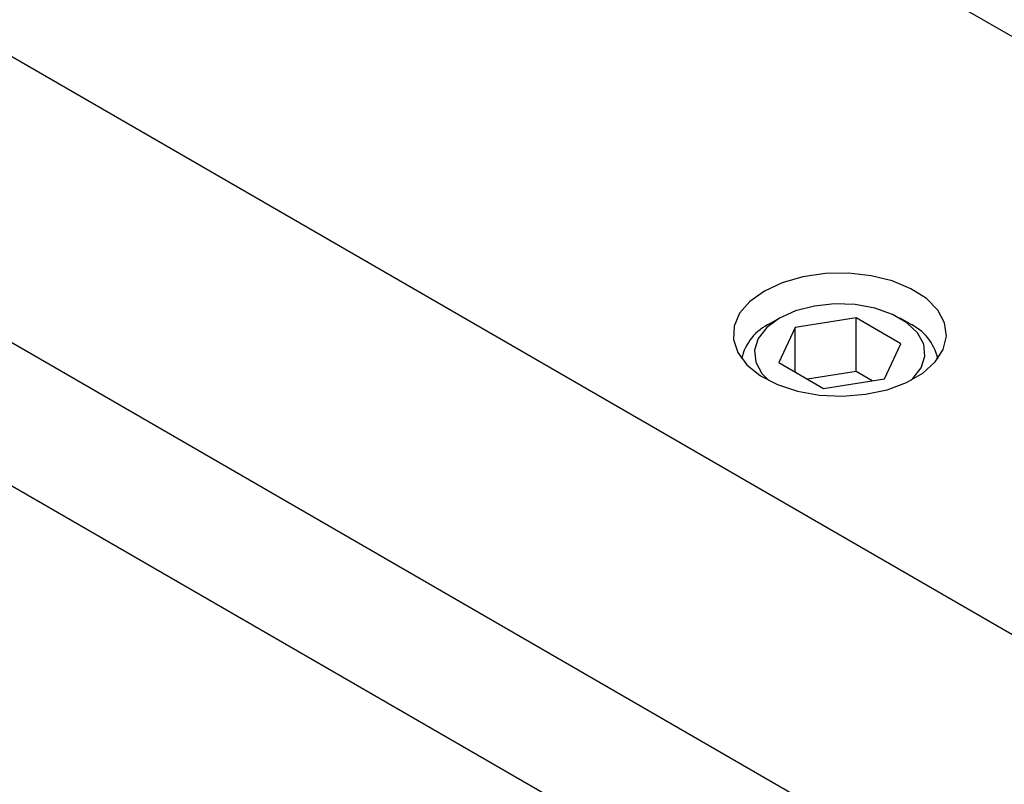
# Model space of a CAD drawing. Header units: inches. Extents: x 1880 to 2363, y -453 to -54.
# Tile 288 of 656: x 2069.28 to 2072.09, y -423.04 to -420.86. Entities that reach past the tile are written whole.
import ezdxf

# ---------------------------------------------------------------- set-up
doc = ezdxf.new("R2010")
doc.units = ezdxf.units.IN
doc.header["$LTSCALE"] = 0.5
doc.header["$MEASUREMENT"] = 0
for name, color, linetype in [('DIE-M-S', 8, 'Continuous'), ('DIE-M-S3', 8, 'Continuous'), ('RAI-M-S', 8, 'Continuous'), ('SVD-M-S', 8, 'Continuous')]:
    doc.layers.add(name, color=color, linetype=linetype)

msp = doc.modelspace()

# ---------------------------------------------------------------- linework, layer by layer
at = {"layer": 'DIE-M-S', "linetype": 'Continuous', "lineweight": 25}
for p, q in [((2067.86449, -420.15676), (2075.01687, -424.28574)), ((2067.86449, -420.9733), (2072.63336, -423.72631)), ((2071.58165, -421.5807), (2071.51775, -421.58988)), ((2071.64747, -421.57967), (2071.58165, -421.5807)), ((2071.71214, -421.58684), (2071.64747, -421.57967)), ((2071.45877, -421.60677), (2071.40745, -421.63058)), ((2071.51775, -421.58988), (2071.45877, -421.60677)), ((2071.77262, -421.60186), (2071.71214, -421.58684)), ((2071.8261, -421.62403), (2071.77262, -421.60186)), ((2071.40745, -421.63058), (2071.36619, -421.66021)), ((2071.87007, -421.65233), (2071.8261, -421.62403)), ((2071.36619, -421.66021), (2071.33694, -421.69426)), ((2071.90248, -421.68542), (2071.87007, -421.65233)), ((2071.33694, -421.69426), (2071.32105, -421.73115)), ((2071.9218, -421.72175), (2071.90248, -421.68542)), ((2071.92715, -421.75964), (2071.9218, -421.72175)), ((2071.32105, -421.73115), (2071.31926, -421.76914)), ((2071.31926, -421.76914), (2071.33167, -421.80647)), ((2071.91826, -421.7973), (2071.92715, -421.75964)), ((2071.33167, -421.80647), (2071.35769, -421.84139)), ((2071.89555, -421.83298), (2071.91826, -421.7973)), ((2071.86009, -421.86501), (2071.89555, -421.83298)), ((2071.35769, -421.84139), (2071.3961, -421.87226)), ((2071.81353, -421.89189), (2071.86009, -421.86501)), ((2071.3961, -421.87226), (2071.44512, -421.89765)), ((2071.75805, -421.91236), (2071.81353, -421.89189)), ((2071.44512, -421.89765), (2071.50243, -421.91636)), ((2071.50243, -421.91636), (2071.56538, -421.92751)), ((2071.69625, -421.92547), (2071.75805, -421.91236)), ((2071.56538, -421.92751), (2071.63101, -421.9306)), ((2071.63101, -421.9306), (2071.69625, -421.92547))]:
    msp.add_line(p, q, dxfattribs=at)
at = {"layer": 'DIE-M-S3', "linetype": 'Continuous', "lineweight": 25}
for p, q in [((2067.86449, -420.9733), (2072.63336, -423.72631)), ((2068.84737, -421.94897), (2071.42813, -423.43882))]:
    msp.add_line(p, q, dxfattribs=at)
at = {"layer": 'RAI-M-S', "linetype": 'Continuous', "lineweight": 25}
msp.add_line((2071.36318, -420.4703), (2073.77724, -421.86391), dxfattribs=at)
at = {"layer": 'SVD-M-S', "linetype": 'Continuous', "lineweight": 25}
for p, q in [((2071.60804, -421.6675), (2071.55024, -421.67361)), ((2071.6667, -421.66954), (2071.60804, -421.6675)), ((2071.7228, -421.67964), (2071.6667, -421.66954)), ((2071.49666, -421.68753), (2071.4504, -421.70845)), ((2071.55024, -421.67361), (2071.49666, -421.68753)), ((2071.77309, -421.69719), (2071.7228, -421.67964)), ((2071.81464, -421.72117), (2071.77309, -421.69719)), ((2071.4504, -421.70845), (2071.41416, -421.73516)), ((2071.45037, -421.70847), (2071.42385, -421.72378)), ((2071.66938, -421.70751), (2071.49539, -421.73442)), ((2071.79676, -421.78104), (2071.66938, -421.70751)), ((2071.66938, -421.86061), (2071.66938, -421.70751)), ((2071.82167, -421.72378), (2071.79515, -421.70847)), ((2071.84504, -421.7502), (2071.81464, -421.72117)), ((2071.41416, -421.73516), (2071.39005, -421.76609)), ((2071.49539, -421.73442), (2071.44876, -421.83487)), ((2071.49539, -421.86178), (2071.49539, -421.73442)), ((2071.86252, -421.78259), (2071.84504, -421.7502)), ((2071.39005, -421.76609), (2071.37945, -421.79946)), ((2071.75013, -421.88148), (2071.79676, -421.78104)), ((2071.86607, -421.81645), (2071.86252, -421.78259)), ((2071.37945, -421.79946), (2071.383, -421.83332)), ((2071.383, -421.83332), (2071.40048, -421.8657)), ((2071.44876, -421.83487), (2071.57614, -421.9084)), ((2071.85547, -421.84982), (2071.86607, -421.81645)), ((2071.40048, -421.8657), (2071.41992, -421.88598)), ((2071.66938, -421.86061), (2071.53055, -421.88208)), ((2071.71497, -421.88692), (2071.66938, -421.86061)), ((2071.83136, -421.88075), (2071.85547, -421.84982)), ((2071.57614, -421.9084), (2071.75013, -421.88148)), ((2071.8256, -421.88598), (2071.83136, -421.88075))]:
    msp.add_line(p, q, dxfattribs=at)
for centre, radius, start, end in [((2071.48327, -421.85495), 0.144, 114.35368, 167.52336), ((2071.76227, -421.85494), 0.14398, 12.47585, 65.63526)]:
    msp.add_arc(centre, radius, start, end, dxfattribs=at)

doc.saveas('drawing.dxf')
